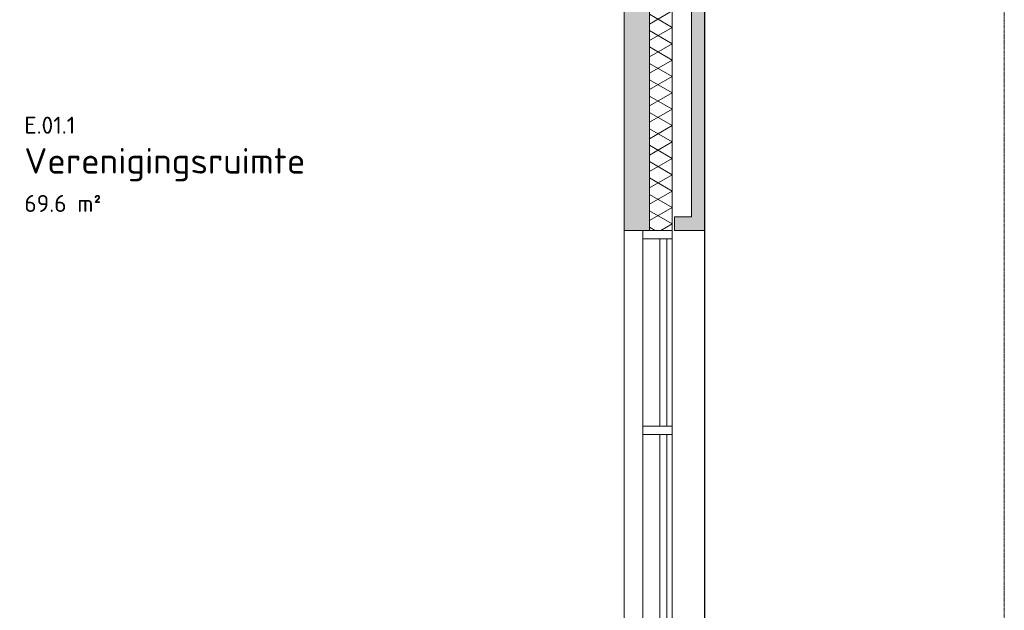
# Model space of a CAD drawing. Header units: millimetres. Extents: x 2016 to 102618, y -16590 to 68005.
# Tile 442 of 654: x 88561 to 95500, y 27026 to 31191. Entities that reach past the tile are written whole.
import ezdxf

# ---------------------------------------------------------------- set-up
doc = ezdxf.new("R2010")
doc.units = ezdxf.units.MM
doc.linetypes.add('dash 2_2', pattern=[4, 2, -2])
for name, color, linetype, lineweight in [('A-AREA-IDEN', 2, 'Continuous', 9), ('A-DETL', 90, 'Continuous', 18), ('A-GLAZ-CURT', 52, 'Continuous', 9), ('A-GLAZ-CWMG', 51, 'Continuous', 13), ('A-WALL', 113, 'Continuous', 13), ('A-WALL-FNSH', 113, 'Continuous', 25), ('A-WALL-PATT', 111, 'Continuous', 25), ('I-WALL', 2, 'Continuous', 13), ('N-PV-OG-BEBOUWING_MAATSCHAPPELIJK-G', 6, 'Continuous', 25)]:
    doc.layers.add(name, color=color, linetype=linetype, lineweight=lineweight)
doc.styles.add('ISOCPEUR_2', font='isocpeur.ttf', dxfattribs={"height": 180.0000000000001})
doc.styles.add('ISOCPEUR_4', font='isocpeur.ttf', dxfattribs={"height": 119.9999999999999})

# ---------------------------------------------------------------- blocks, each defined once
blk = doc.blocks.new('System Panel - 31_VCS_CP_gevel_glas-4435443-00 Begane grond')
at = {"layer": 'A-GLAZ-CURT'}
for p, q in [((659.9999999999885, 36.50000000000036), (-659.9999999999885, 36.50000000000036)), ((-659.9999999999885, 36.50000000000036), (-659.9999999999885, -13.49999999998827)), ((659.9999999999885, -13.49999999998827), (659.9999999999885, 36.50000000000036)), ((-659.9999999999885, -13.49999999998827), (659.9999999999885, -13.49999999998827))]:
    blk.add_line(p, q, dxfattribs=at)
blk = doc.blocks.new('Rectangular Mullion - vliesgevel_207mm_verticale tussenstijl _antraciet_-3248762-00 Begane grond')
at = {"layer": 'A-GLAZ-CWMG'}
for p, q in [((92952.99999999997, 28324.99999999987), (92952.99999999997, 29644.99999999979)), ((93159.99999999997, 28324.99999999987), (93159.99999999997, 29644.99999999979))]:
    blk.add_line(p, q, dxfattribs=at)
blk = doc.blocks.new('Rectangular Mullion - vliesgevel_207mm_verticale tussenstijl _antraciet_-2771668-00 Begane grond')
at = {"layer": 'A-GLAZ-CWMG'}
for p, q in [((0, 132.0000000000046), (-59.99999999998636, 132.0000000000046)), ((-59.99999999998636, 132.0000000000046), (-59.99999999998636, -75.00000000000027)), ((0, -75.00000000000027), (0, 132.0000000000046)), ((-59.99999999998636, -75.00000000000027), (0, -75.00000000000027))]:
    blk.add_line(p, q, dxfattribs=at)
blk = doc.blocks.new('System Panel - 31_VCS_CP_gevel_glas-4435444-00 Begane grond')
at = {"layer": 'A-GLAZ-CURT'}
for p, q in [((674.9999999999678, 36.50000000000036), (-674.9999999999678, 36.50000000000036)), ((-674.9999999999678, 36.50000000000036), (-674.9999999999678, -13.49999999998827)), ((674.9999999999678, -13.49999999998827), (674.9999999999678, 36.50000000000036)), ((-674.9999999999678, -13.49999999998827), (674.9999999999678, -13.49999999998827))]:
    blk.add_line(p, q, dxfattribs=at)
blk = doc.blocks.new('Rectangular Mullion - vliesgevel_207mm_verticale tussenstijl _antraciet_-3248766-00 Begane grond')
at = {"layer": 'A-GLAZ-CWMG'}
for p, q in [((92952.99999999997, 26914.99999999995), (92952.99999999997, 28264.99999999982)), ((93159.99999999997, 26914.99999999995), (93159.99999999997, 28264.99999999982))]:
    blk.add_line(p, q, dxfattribs=at)
blk = doc.blocks.new('Rectangular Mullion - vliesgevel_207mm_verticale tussenstijl _antraciet_-1721461-00 Begane grond')
at = {"layer": 'A-GLAZ-CWMG'}
for p, q in [((-29.99999999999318, 131.99999999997), (29.99999999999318, 131.99999999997)), ((-29.99999999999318, -74.99999999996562), (-29.99999999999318, 131.99999999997)), ((29.99999999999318, 131.99999999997), (29.99999999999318, -74.99999999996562)), ((29.99999999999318, -74.99999999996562), (-29.99999999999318, -74.99999999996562))]:
    blk.add_line(p, q, dxfattribs=at)

msp = doc.modelspace()

# ---------------------------------------------------------------- hatches: boundary and pattern name
at = {"layer": 'A-WALL-PATT', "lineweight": 5}
h = msp.add_hatch(dxfattribs=at)
h.set_pattern_fill('FP_210', color=256, angle=239.9999999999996, style=0, pattern_type=2)
h.set_pattern_definition([(149.9999999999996, (93160.00050803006, 17857.50011304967), (-99.96966579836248, -57.75254037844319), []), (209.9999999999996, (93160.00054096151, 17973.0001700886), (0.03033420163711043, -115.4525403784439), [])])
h.paths.add_polyline_path([(93160, 3449.999999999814), (93160.00000000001, 4124.999999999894), (93000.00000000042, 4124.999999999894), (93000.00000000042, 3449.999999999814)], flags=0)
h.paths.add_polyline_path([(93160.00000000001, 5924.999999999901), (93160.00000000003, 6999.999999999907), (93000.00000000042, 6999.999999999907), (93000.00000000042, 5925.000000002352)], flags=0)
h.paths.add_polyline_path([(93160.00000000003, 8799.999999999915), (93160.00000000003, 9649.99999999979), (93000.00000000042, 9649.99999999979), (93000.00000000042, 8800.000000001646)], flags=0)
h.paths.add_polyline_path([(93160.00000000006, 11149.99999999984), (93160.00000000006, 14599.99999999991), (93000.00000000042, 14599.99999999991), (93000.00000000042, 11150.00000000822)], flags=0)
h.paths.add_polyline_path([(93000.00000000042, 16399.99999999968), (93160.00000000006, 16399.99999999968), (93160.00000000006, 23615.00000000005), (93000.00000000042, 23615.00000000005), (93000.00000000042, 20736.4957171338)], flags=0)
h.paths.add_polyline_path([(93000.00000000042, 24875.00000000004), (93160.00000000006, 24875.00000000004), (93160.00000000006, 25475.00000000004), (93000.00000000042, 25475.00000000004)], flags=0)
h.paths.add_polyline_path([(93160.00000000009, 29704.9999999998), (93160.00000000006, 32264.99999999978), (93000.00000000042, 32264.99999999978), (93000.00000000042, 29704.9999999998)], flags=0)
at = {"layer": 'A-WALL-PATT', "lineweight": 13}
h = msp.add_hatch(color=256, dxfattribs=at)
h.paths.add_polyline_path([(93390.0000000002, 3314.999999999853), (93390.0000000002, 4124.999999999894), (93295.00000000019, 4124.999999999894), (93295.00000000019, 3314.999999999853)], flags=0)
h.paths.add_polyline_path([(93295.00000000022, 16399.99999999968), (93390.00000000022, 16399.99999999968), (93390.00000000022, 23520.00000000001), (93295.00000000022, 23520.00000000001), (93295.00000000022, 20736.4957171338)], flags=0)
h.paths.add_polyline_path([(93390.00000000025, 29799.99999999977), (93390.00000000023, 32169.99999999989), (93295.00000000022, 32169.99999999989), (93295.00000000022, 29799.99999999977)], flags=0)
at = {"layer": 'A-WALL-PATT', "lineweight": 5}
h = msp.add_hatch(dxfattribs=at)
h.set_pattern_fill('FP_6', color=256, style=0, pattern_type=2)
h.set_pattern_definition([(45, (0, 0), (-29.91061684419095, 111.5107393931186), []), (37.50000000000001, (0, 0), (-1.574833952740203, 48.17059422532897), [3.353, -34.647, 3.353, -39.147, -40.625]), (37.50000000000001, (0, 0), (-1.574833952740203, 48.17059422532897), [-80.5, 3.353, -37.272]), (7.499999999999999, (0, 0), (44.24441763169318, 70.55365163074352), [3.353, -17.147, 3.353, -30.897, -13.125]), (7.499999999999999, (0, 0), (44.24441763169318, 70.55365163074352), [-54.75, 3.353, -9.772]), (327.5, (-28.075, 0), (77.85354654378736, 0.1414763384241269), [3.353, -9.147, 3.353, -41.647, -58.75]), (327.5, (-28.075, 0), (77.85354654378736, 0.1414763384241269), [-57.5, 3.353, -55.397]), (317.5, (-28.075, 0), (75.15316511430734, 21.94188912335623), [3.353, -9.147, 3.353, -26.147, -33.75]), (317.5, (-28.075, 0), (75.15316511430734, 21.94188912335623), [-42, 3.353, -30.397])])
h.paths.add_polyline_path([(93000.00000000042, 3609.999999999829), (93000.00000000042, 4124.999999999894), (92820.00000000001, 4124.999999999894), (92820.00000000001, 3609.999999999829)], flags=0)
h.paths.add_polyline_path([(92820.00000000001, 5924.999999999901), (93000.00000000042, 5924.999999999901), (93000.00000000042, 6999.999999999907), (92820.00000000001, 6999.999999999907), (92820.00000000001, 6179.999999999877)], flags=0)
h.paths.add_polyline_path([(93000.00000000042, 8799.999999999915), (93000.00000000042, 9649.99999999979), (92820.00000000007, 9649.99999999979), (92820.00000000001, 8799.999999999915)], flags=0)
h.paths.add_polyline_path([(92999.9999999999, 11149.99999999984), (93000.00000000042, 14599.99999999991), (92820.00000000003, 14599.99999999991), (92820.00000000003, 11149.99999999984)], flags=0)
h.paths.add_polyline_path([(93000.00000000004, 16399.99999999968), (93000.00000000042, 23615.00000000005), (92820.00000000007, 23615.00000000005), (92820.00000000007, 16399.99999999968)], flags=0)
h.paths.add_polyline_path([(92820.00000000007, 24875.00000000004), (93000.00000000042, 24875.00000000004), (93000.00000000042, 25475.00000000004), (92820.00000000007, 25475.00000000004)], flags=0)
h.paths.add_polyline_path([(93000.00000000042, 29704.9999999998), (93000.00000000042, 32124.99999999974), (92820.00000000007, 32124.99999999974), (92820.00000000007, 29704.9999999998)], flags=0)
at = {"layer": 'A-WALL-PATT', "lineweight": 13}
msp.add_hatch(color=256, dxfattribs=at).paths.add_polyline_path([(93295.00000000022, 29704.9999999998), (93390.00000000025, 29704.9999999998), (93390.00000000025, 29799.99999999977), (93175.00000000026, 29799.99999999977), (93175.00000000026, 29704.9999999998)], flags=0)

# ---------------------------------------------------------------- linework, layer by layer
at = {"layer": 'A-DETL', "linetype": 'dash 2_2', "lineweight": 13}
for p, q in [((95499.99999999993, 66699.99999999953), (95499.99999999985, 22675)), ((93390.00000000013, 29704.99999999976), (93390.00000000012, 23544.99999999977))]:
    msp.add_line(p, q, dxfattribs=at)
at = {"layer": 'A-WALL', "color": 250, "lineweight": 18}
for p, q in [((93000, 29704.99999999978), (92999.99999999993, 32264.99999999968)), ((92819.99999999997, 32124.99999999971), (92819.99999999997, 29704.99999999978)), ((92819.99999999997, 29704.99999999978), (93000, 29704.99999999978))]:
    msp.add_line(p, q, dxfattribs=at)
at = {"layer": 'A-WALL-FNSH', "color": 10, "lineweight": 9}
for p, q in [((93159.99999999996, 29704.99999999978), (93159.99999999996, 32264.99999999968)), ((93390.00000000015, 29704.99999999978), (93390.00000000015, 32264.99999999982)), ((93295.00000000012, 32169.99999999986), (93295.00000000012, 29799.99999999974)), ((93295.00000000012, 29799.99999999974), (93175.00000000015, 29799.99999999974)), ((93175.00000000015, 29799.99999999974), (93175.00000000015, 29704.99999999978)), ((93000, 29704.99999999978), (93159.99999999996, 29704.99999999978)), ((93175.00000000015, 29704.99999999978), (93390.00000000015, 29704.99999999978))]:
    msp.add_line(p, q, dxfattribs=at)
at = {"layer": 'I-WALL'}
msp.add_line((92819.99999999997, 25475.00000000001), (92819.99999999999, 29704.99999999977), dxfattribs=at)
at = {"layer": 'N-PV-OG-BEBOUWING_MAATSCHAPPELIJK-G'}
msp.add_lwpolyline([(93390.00000000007, 3219.999999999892), (93390.00000000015, 32264.99999999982), (93422.93629193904, 32264.99999999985), (93422.93629193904, 56295.13806708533), (93390.00000000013, 56295.13806708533), (93390.00000000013, 57705.02390212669), (93422.93629193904, 57705.02390212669), (93422.77427733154, 64622.93629193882), (63309.81188598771, 64622.93629193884)], dxfattribs=at)

# ---------------------------------------------------------------- block references
at = {"layer": 'A-GLAZ-CURT', "rotation": 269.9999999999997}
for name, p in [('System Panel - 31_VCS_CP_gevel_glas-4435443-00 Begane grond', (93084.99999999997, 28984.99999999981)), ('System Panel - 31_VCS_CP_gevel_glas-4435444-00 Begane grond', (93084.99999999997, 27589.99999999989))]:
    msp.add_blockref(name, p, dxfattribs=at)
at = {"layer": 'A-GLAZ-CWMG', "rotation": 89.99999999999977}
msp.add_blockref('Rectangular Mullion - vliesgevel_207mm_verticale tussenstijl _antraciet_-2771668-00 Begane grond', (93084.99999999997, 29704.99999999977), dxfattribs=at)
at = {"layer": 'A-GLAZ-CWMG'}
for name in ['Rectangular Mullion - vliesgevel_207mm_verticale tussenstijl _antraciet_-3248762-00 Begane grond', 'Rectangular Mullion - vliesgevel_207mm_verticale tussenstijl _antraciet_-3248766-00 Begane grond']:
    msp.add_blockref(name, (0, 0), dxfattribs=at)
at = {"layer": 'A-GLAZ-CWMG', "extrusion": (0, 0, -1), "rotation": 270.0000000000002}
msp.add_blockref('Rectangular Mullion - vliesgevel_207mm_verticale tussenstijl _antraciet_-1721461-00 Begane grond', (-93084.99999999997, 28294.99999999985), dxfattribs=at)

# ---------------------------------------------------------------- texts
at = {"layer": 'A-AREA-IDEN', "attachment_point": 1}
for s, insert, char_height, width, style in [('E.01.1', (88593.69260284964, 30506.65835748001), 119.9999999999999, 448.9449999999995, 'ISOCPEUR_4'), ('Verenigingsruimte', (88593.69260284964, 30285.17690839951), 179.9999999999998, 2372.994999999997, 'ISOCPEUR_2'), ('69.6 m²', (88593.69260284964, 29954.96073673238), 119.9999999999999, 673.4174999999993, 'ISOCPEUR_4')]:
    msp.add_mtext(s, dxfattribs=dict(at, insert=insert, char_height=char_height, width=width, style=style))

doc.saveas('drawing.dxf')
